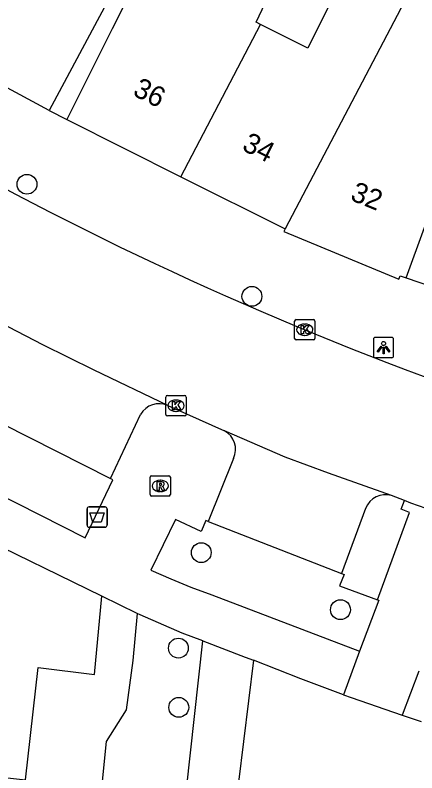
# Model space of a CAD drawing. Extents: x 163010 to 163853, y 382793 to 383982.
# Drawn here: x 163232.4 to 163252.21, y 383449.53 to 383486.86 of the extents above; entities that cross this region are included whole.
import ezdxf

# ---------------------------------------------------------------- set-up
doc = ezdxf.new("R2010")
doc.units = 0
for name, color, linetype in [('IMGEO_Afvalbak', 7, 'Continuous'), ('IMGEO_Boom', 7, 'Continuous'), ('IMGEO_Kolk', 7, 'Continuous'), ('IMGEO_Lichtpunt', 7, 'Continuous'), ('IMGEO_Pand', 7, 'Continuous'), ('IMGEO_Pand_nummerreeks', 7, 'Continuous'), ('IMGEO_Parkeervlak_open', 7, 'Continuous'), ('IMGEO_Rijbaan_lokaal_open', 7, 'Continuous'), ('IMGEO_Rioolput', 7, 'Continuous'), ('IMGEO_Voetpad_open', 7, 'Continuous')]:
    doc.layers.add(name, color=color, linetype=linetype)

msp = doc.modelspace()

# ---------------------------------------------------------------- linework, layer by layer
at = {"layer": 'IMGEO_Afvalbak'}
for p, q in [((163236.047, 383462.632), (163236.837, 383462.632)), ((163236.837, 383462.632), (163236.047, 383462.632)), ((163235.947, 383461.732), (163235.947, 383462.532)), ((163235.947, 383462.532), (163235.947, 383461.732)), ((163236.937, 383462.532), (163236.937, 383461.732)), ((163236.937, 383461.732), (163236.937, 383462.532)), ((163236.837, 383461.632), (163236.047, 383461.632)), ((163236.047, 383461.632), (163236.837, 383461.632))]:
    msp.add_line(p, q, dxfattribs=at)
msp.add_lwpolyline([(163236.09, 383462.346), (163236.794, 383462.346), (163236.645, 383461.876), (163236.239, 383461.876), (163236.09, 383462.346)], dxfattribs=at)
for centre, start, end in [((163236.047, 383462.532), 90, 180), ((163236.047, 383462.532), 90, 180), ((163236.837, 383462.532), 0, 90), ((163236.837, 383462.532), 360, 90), ((163236.047, 383461.732), 180, 270), ((163236.047, 383461.732), 180, 270), ((163236.837, 383461.732), 270, 0), ((163236.837, 383461.732), 270, 0)]:
    msp.add_arc(centre, 0.1, start, end, dxfattribs=at)
at = {"layer": 'IMGEO_Boom'}
for centre in [(163232.986, 383478.53), (163244.075, 383473.007), (163241.579, 383460.379), (163248.44, 383457.568), (163240.451, 383455.673), (163240.47, 383452.754)]:
    msp.add_circle(centre, 0.489, dxfattribs=at)
at = {"layer": 'IMGEO_Kolk'}
for p, q in [((163246.181, 383470.937), (163246.181, 383471.789)), ((163246.256, 383471.863), (163247.108, 383471.863)), ((163246.669, 383471.643), (163246.694, 383471.643)), ((163247.182, 383471.789), (163247.182, 383470.937)), ((163247.108, 383470.863), (163246.256, 383470.863)), ((163246.692, 383471.083), (163246.667, 383471.083)), ((163239.832, 383467.193), (163239.832, 383468.045)), ((163239.907, 383468.119), (163240.759, 383468.119)), ((163240.32, 383467.899), (163240.345, 383467.899)), ((163240.833, 383468.045), (163240.833, 383467.193)), ((163240.759, 383467.119), (163239.907, 383467.119)), ((163240.343, 383467.339), (163240.318, 383467.339))]:
    msp.add_line(p, q, dxfattribs=at)
for points in [[(163246.181, 383470.937), (163246.181, 383471.789)], [(163246.256, 383471.863), (163247.108, 383471.863)], [(163246.502, 383471.563), (163246.625, 383471.563), (163246.625, 383471.412), (163246.755, 383471.563), (163246.919, 383471.563), (163246.773, 383471.412), (163246.926, 383471.163), (163246.774, 383471.163), (163246.689, 383471.327), (163246.625, 383471.26), (163246.625, 383471.163), (163246.502, 383471.163), (163246.502, 383471.563)], [(163247.182, 383471.789), (163247.182, 383470.937)], [(163247.108, 383470.863), (163246.256, 383470.863)], [(163239.832, 383467.193), (163239.832, 383468.045)], [(163239.907, 383468.119), (163240.759, 383468.119)], [(163240.833, 383468.045), (163240.833, 383467.193)], [(163240.153, 383467.819), (163240.276, 383467.819), (163240.276, 383467.668), (163240.406, 383467.819), (163240.57, 383467.819), (163240.424, 383467.668), (163240.577, 383467.419), (163240.425, 383467.419), (163240.34, 383467.583), (163240.276, 383467.516), (163240.276, 383467.419), (163240.153, 383467.419), (163240.153, 383467.819)], [(163240.759, 383467.119), (163239.907, 383467.119)]]:
    msp.add_lwpolyline(points, dxfattribs=at)
for centre, start, end in [((163246.258, 383471.787), 91.552, 178.448), ((163246.258, 383471.787), 91.552, 178.448), ((163247.106, 383471.787), 1.552, 88.448), ((163247.106, 383471.787), 1.552, 88.448), ((163246.258, 383470.939), 181.552, 268.448), ((163246.258, 383470.939), 181.552, 268.448), ((163247.106, 383470.939), 271.552, 358.448), ((163247.106, 383470.939), 271.552, 358.448), ((163239.909, 383468.043), 91.552, 178.448), ((163239.909, 383468.043), 91.552, 178.448), ((163240.757, 383468.043), 1.552, 88.448), ((163240.757, 383468.043), 1.552, 88.448), ((163239.909, 383467.195), 181.552, 268.448), ((163239.909, 383467.195), 181.552, 268.448), ((163240.757, 383467.195), 271.552, 358.448), ((163240.757, 383467.195), 271.552, 358.448)]:
    msp.add_arc(centre, 0.0765, start, end, dxfattribs=at)
for centre, major_axis, ratio, start_param, end_param in [((163246.668, 383471.363), (-0.387, 0.002), 0.722429, 4.712389, 7.853982), ((163246.693, 383471.363), (-0.39, 0.002), 0.717154, 1.570796, 4.712389), ((163240.319, 383467.619), (-0.387, 0.002), 0.722429, 4.712389, 7.853982), ((163240.344, 383467.619), (-0.39, 0.002), 0.717154, 1.570796, 4.712389)]:
    msp.add_ellipse(centre, major_axis=major_axis, ratio=ratio, start_param=start_param, end_param=end_param, dxfattribs=at)
at = {"layer": 'IMGEO_Lichtpunt'}
for p, q in [((163250.066, 383470.887), (163250.066, 383470.08)), ((163250.066, 383470.887), (163250.066, 383470.08)), ((163250.968, 383470.982), (163250.16, 383470.982)), ((163250.968, 383470.982), (163250.16, 383470.982)), ((163251.062, 383470.08), (163251.062, 383470.887)), ((163251.062, 383470.08), (163251.062, 383470.887)), ((163250.16, 383469.986), (163250.968, 383469.986)), ((163250.16, 383469.986), (163250.968, 383469.986))]:
    msp.add_line(p, q, dxfattribs=at)
for points in [[(163250.44, 383470.551), (163250.479, 383470.523), (163250.291, 383470.261), (163250.253, 383470.288), (163250.44, 383470.551)], [(163250.542, 383470.503), (163250.589, 383470.503), (163250.589, 383470.181), (163250.542, 383470.181), (163250.542, 383470.503)], [(163250.652, 383470.523), (163250.69, 383470.55), (163250.877, 383470.288), (163250.838, 383470.26), (163250.652, 383470.523)]]:
    msp.add_lwpolyline(points, dxfattribs=at)
msp.add_circle((163250.565, 383470.685), 0.0994, dxfattribs=at)
for centre, start, end in [((163250.16, 383470.887), 90, 180), ((163250.16, 383470.887), 90, 180), ((163250.968, 383470.887), 0, 90), ((163250.968, 383470.887), 0, 90), ((163250.16, 383470.08), 180, 270), ((163250.16, 383470.08), 180, 270), ((163250.968, 383470.08), 270, 0), ((163250.968, 383470.08), 270, 360)]:
    msp.add_arc(centre, 0.0946, start, end, dxfattribs=at)
at = {"layer": 'IMGEO_Pand'}
for points in [[(163224.887, 383487.089), (163227.246, 383491.498), (163228.694, 383494.206), (163230.26, 383493.368), (163231.883, 383496.404), (163236.418, 383493.978), (163238.981, 383498.788), (163242.091, 383497.19), (163238.083, 383489.653), (163236.44, 383486.581), (163234.081, 383482.172)], [(163244.492, 383486.405), (163244.284, 383486.513), (163246.522, 383491.241), (163247.812, 383493.967), (163245.683, 383495.036), (163244.33, 383492.341), (163242.912, 383489.518), (163241.973, 383487.647), (163238.73, 383489.273), (163237.187, 383486.196), (163234.946, 383481.726)], [(163252.108, 383488.52), (163249.35, 383489.903), (163249.187, 383489.985), (163246.832, 383485.232), (163244.492, 383486.405)], [(163252.108, 383488.52), (163245.709, 383476.329)], [(163240.575, 383478.903), (163244.492, 383486.405)], [(163234.081, 383482.172), (163229.131, 383484.819)], [(163251.687, 383473.915), (163255.101, 383483.306)], [(163234.946, 383481.726), (163240.575, 383478.903)], [(163240.575, 383478.903), (163245.709, 383476.329)], [(163245.709, 383476.329), (163245.647, 383476.205), (163251.319, 383473.847), (163251.378, 383474.021), (163251.687, 383473.915)], [(163251.687, 383473.915), (163257.096, 383472.063)]]:
    msp.add_lwpolyline(points, dxfattribs=at)
at = {"layer": 'IMGEO_Parkeervlak_open'}
for points in [[(163226.474, 383469.407), (163237.107, 383464.027)], [(163241.919, 383461.914), (163248.49, 383459.355)]]:
    msp.add_lwpolyline(points, dxfattribs=at)
at = {"layer": 'IMGEO_Rijbaan_lokaal_open'}
for points in [[(163239.93, 383467.627), (163236.298, 383469.364), (163233.775, 383470.618), (163230.407, 383472.363), (163227.972, 383473.655)], [(163204.881, 383473.176), (163211.033, 383465.257), (163219.025, 383455.091), (163218.717, 383451.146), (163222.068, 383450.772), (163222.043, 383450.402), (163232.913, 383449.19), (163233.544, 383454.719), (163236.322, 383454.367), (163236.671, 383458.234)], [(163239.93, 383467.627), (163240.85, 383467.218), (163242.717, 383466.382)], [(163250.961, 383463.189), (163247.848, 383464.291), (163245.72, 383465.085), (163242.717, 383466.382)], [(163251.598, 383462.94), (163250.961, 383463.189)], [(163255.693, 383461.504), (163251.909, 383462.819), (163251.598, 383462.94)], [(163238.419, 383457.383), (163236.671, 383458.234)], [(163238.419, 383457.383), (163238.21, 383455.062), (163237.875, 383452.63), (163236.892, 383451.071), (163236.696, 383449.118), (163236.491, 383447.221)]]:
    msp.add_lwpolyline(points, dxfattribs=at)
msp.add_arc((163312.571, 383630.501), 172.24, 241.94967, 252.14569, dxfattribs=at)
at = {"layer": 'IMGEO_Rioolput'}
for p, q in [((163239.056, 383463.238), (163239.056, 383464.09)), ((163239.131, 383464.164), (163239.983, 383464.164)), ((163240.057, 383464.09), (163240.057, 383463.238)), ((163239.544, 383463.944), (163239.569, 383463.944)), ((163239.567, 383463.384), (163239.542, 383463.384)), ((163239.983, 383463.164), (163239.131, 383463.164))]:
    msp.add_line(p, q, dxfattribs=at)
for points in [[(163239.056, 383463.238), (163239.056, 383464.09)], [(163239.131, 383464.164), (163239.983, 383464.164)], [(163240.057, 383464.09), (163240.057, 383463.238)], [(163239.645, 383463.862), (163239.393, 383463.864), (163239.393, 383463.464)], [(163239.571, 383463.783), (163239.517, 383463.783), (163239.517, 383463.702)], [(163239.393, 383463.464), (163239.517, 383463.464), (163239.517, 383463.626), (163239.528, 383463.626)], [(163239.517, 383463.702), (163239.569, 383463.702)], [(163239.575, 383463.597), (163239.646, 383463.464), (163239.786, 383463.464), (163239.721, 383463.59)], [(163239.983, 383463.164), (163239.131, 383463.164)]]:
    msp.add_lwpolyline(points, dxfattribs=at)
for centre, radius, start, end in [((163239.133, 383464.088), 0.0765, 91.552, 178.448), ((163239.133, 383464.088), 0.0765, 91.552, 178.448), ((163239.981, 383464.088), 0.0765, 1.552, 88.448), ((163239.981, 383464.088), 0.0765, 1.552, 88.448), ((163239.577, 383463.687), 0.0964, 77.0061, 93.1865), ((163239.591, 383463.744), 0.0378, 276.6634, 79.6772), ((163239.644, 383463.752), 0.109, 350.3612, 89.416), ((163239.642, 383463.752), 0.112, 277.5842, 350.9817), ((163239.527, 383463.573), 0.0533, 26.0293, 88.6989), ((163239.553, 383463.891), 0.19, 274.7715, 282.9687), ((163239.626, 383463.537), 0.108, 29.5134, 73.7905), ((163239.133, 383463.24), 0.0765, 181.552, 268.448), ((163239.133, 383463.24), 0.0765, 181.552, 268.448), ((163239.981, 383463.24), 0.0765, 271.552, 358.448), ((163239.981, 383463.24), 0.0765, 271.552, 358.448)]:
    msp.add_arc(centre, radius, start, end, dxfattribs=at)
for centre, major_axis, ratio, start_param, end_param in [((163239.543, 383463.664), (-0.387, 0.002), 0.722429, 4.712389, 7.853982), ((163239.568, 383463.664), (-0.39, 0.002), 0.717154, 1.570796, 4.712389)]:
    msp.add_ellipse(centre, major_axis=major_axis, ratio=ratio, start_param=start_param, end_param=end_param, dxfattribs=at)
at = {"layer": 'IMGEO_Voetpad_open'}
for points in [[(163234.081, 383482.172), (163234.946, 383481.726)], [(163236.671, 383458.234), (163230.338, 383461.314), (163226.041, 383463.508), (163221.969, 383465.635), (163218.261, 383467.552), (163213.708, 383469.953)], [(163220.656, 383468.9), (163226.863, 383465.655), (163235.855, 383461.111), (163237.222, 383463.969), (163237.107, 383464.027)], [(163237.107, 383464.027), (163238.583, 383467.188)], [(163243.165, 383465.024), (163241.919, 383461.914)], [(163250.259, 383458.058), (163251.837, 383462.358), (163251.43, 383462.517), (163251.598, 383462.94)], [(163249.679, 383462.556), (163248.49, 383459.355)], [(163241.919, 383461.914), (163241.797, 383461.962), (163241.577, 383461.424), (163240.301, 383462.006), (163239.098, 383459.521), (163240.077, 383459.09), (163241.06, 383458.681), (163242.105, 383458.296), (163249.384, 383455.529)], [(163248.49, 383459.355), (163248.615, 383459.306), (163248.401, 383458.743), (163250.259, 383458.058)], [(163250.259, 383458.058), (163250.327, 383458.033), (163249.384, 383455.529)], [(163241.659, 383456.026), (163240.642, 383456.413), (163238.571, 383457.309), (163238.419, 383457.383)], [(163240.632, 383446.788), (163241.659, 383456.026)], [(163241.659, 383456.026), (163243.741, 383455.235), (163244.158, 383455.072)], [(163249.384, 383455.529), (163248.585, 383453.373)], [(163244.158, 383455.072), (163242.184, 383439.042), (163240.23, 383419.439)], [(163248.585, 383453.373), (163246.486, 383454.162), (163244.158, 383455.072)], [(163252.304, 383454.532), (163251.479, 383452.377)], [(163248.585, 383453.373), (163248.961, 383453.232), (163251.479, 383452.377)], [(163251.479, 383452.377), (163252.42, 383452.057)]]:
    msp.add_lwpolyline(points, dxfattribs=at)
for centre, radius, start, end in [((163239.502, 383466.655), 1.062, 66.2139, 149.8886), ((163242.244, 383465.473), 1.025, 334.0183, 62.4969), ((163250.66, 383462.185), 1.049, 73.2969, 159.2597)]:
    msp.add_arc(centre, radius, start, end, dxfattribs=at)

# ---------------------------------------------------------------- texts
at = {"layer": 'IMGEO_Pand_nummerreeks'}
for s, rotation, p in [('36', 333.3689, (163238.151, 383482.938)), ('34', 333.3804, (163243.533, 383480.239)), ('32', 337.9984, (163248.874, 383477.769))]:
    msp.add_text(s, height=1, rotation=rotation, dxfattribs=at).set_placement(p)

doc.saveas('drawing.dxf')
